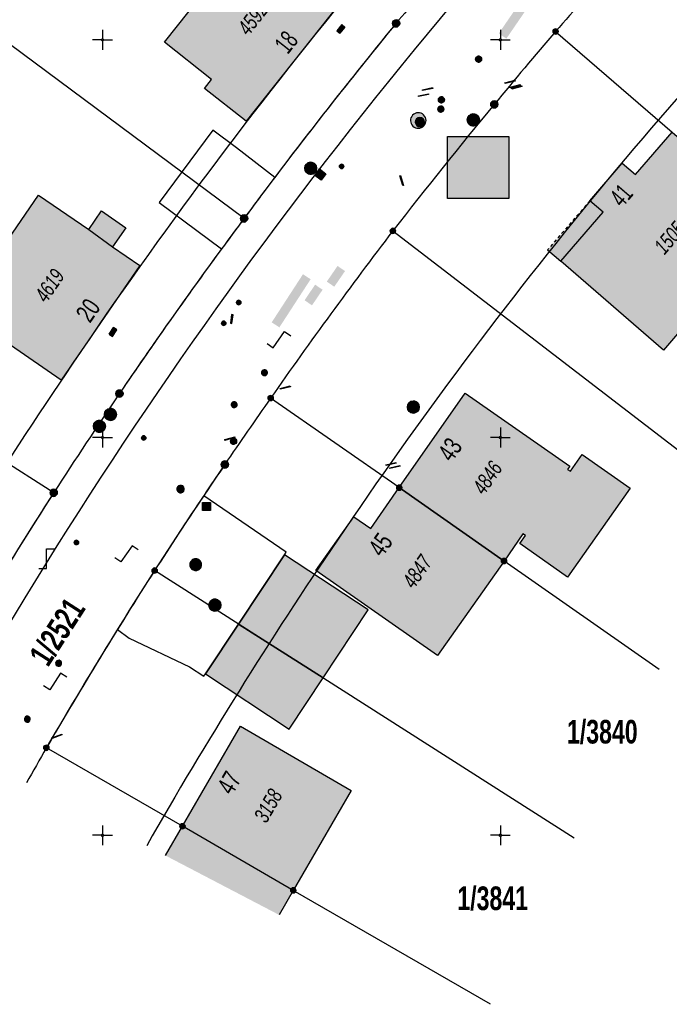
# Model space of a CAD drawing. Header units: metres. Extents: x 2695560 to 2696939, y 1260491 to 1262050.
# Tile 681 of 1005: x 2696346 to 2696387, y 1260539 to 1260601. Entities that reach past the tile are written whole.
import ezdxf

# ---------------------------------------------------------------- set-up
doc = ezdxf.new("R2010")
doc.units = ezdxf.units.M
doc.linetypes.add('AUSGEZOGEN', pattern=[0])
doc.linetypes.add('VERDECKT2_S2', pattern=[0.36, 0.2, -0.16])
for name, color, linetype in [('XR$1$AV_Flächen (EO)', 7, 'AUSGEZOGEN'), ('XR$1$AV_Gebäudeflächen (BB)', 7, 'AUSGEZOGEN'), ('XR$1$AV_Gebäudeflächen (EO)', 7, 'AUSGEZOGEN'), ('XR$1$AV_Gebäudeflächen ut.', 7, 'AUSGEZOGEN'), ('XR$1$AV_Grenzpunkte', 7, 'AUSGEZOGEN'), ('XR$1$AV_Grundstück-Nr.', 7, 'AUSGEZOGEN'), ('XR$1$AV_Haus-Nr.', 7, 'AUSGEZOGEN'), ('XR$1$AV_Koordinatennetzpunkte', 7, 'AUSGEZOGEN'), ('XR$1$AV_Linien (BB)', 7, 'AUSGEZOGEN'), ('XR$1$AV_Linien (EO)', 7, 'AUSGEZOGEN'), ('XR$1$AV_Versicherung-Nr.', 7, 'AUSGEZOGEN'), ('XR$1$AW_LK_Schachtdeckel', 24, 'AUSGEZOGEN'), ('XR$1$AW_LK_Zwischenpunkt', 24, 'AUSGEZOGEN'), ('XR$1$EW_LK_Knoten', 1, 'AUSGEZOGEN'), ('XR$1$GA_LK_Absperrarmatur', 32, 'AUSGEZOGEN'), ('XR$1$GA_LK_Rohrleitungsteil', 32, 'AUSGEZOGEN'), ('XR$1$Liegenschaftsgrenzen', 7, 'AUSGEZOGEN'), ('XR$1$PFAV', 255, 'AUSGEZOGEN'), ('XR$1$PFAW', 255, 'AUSGEZOGEN'), ('XR$1$PFEW', 255, 'AUSGEZOGEN'), ('XR$1$PFGA', 255, 'AUSGEZOGEN'), ('XR$1$PFWA', 255, 'AUSGEZOGEN'), ('XR$1$RAEW', 8, 'AUSGEZOGEN'), ('XR$1$RP_Abstandslinie', 7, 'AUSGEZOGEN'), ('XR$1$WA_LK_Absperrarmatur', 171, 'AUSGEZOGEN'), ('XR$1$WA_LK_Hydrant', 171, 'AUSGEZOGEN'), ('XR$1$WA_LK_Rohrleitungsteil', 171, 'AUSGEZOGEN')]:
    doc.layers.add(name, color=color, linetype=linetype)
doc.styles.add('ARIAL', font='arial.ttf')

# ---------------------------------------------------------------- blocks, each defined once
blk = doc.blocks.new('COMPLEXOBJECT_51')
at = {"layer": 'XR$1$AV_Linien (BB)', "color": 7, "linetype": 'AUSGEZOGEN', "transparency": 33554687}
for centre, radius, start, end in [((6600.262, 10408.236), 293.415, 148.18005, 149.87432), ((6602.559, 10408.922), 295.062, 150.21343, 150.70605)]:
    blk.add_arc(centre, radius, start, end, dxfattribs=at)
blk = doc.blocks.new('COMPLEXOBJECT_58')
at = {"layer": 'XR$1$AV_Linien (BB)', "color": 7, "linetype": 'AUSGEZOGEN', "transparency": 33554687}
for centre, radius, start, end in [((6611.409, 10400.861), 306.779, 146.23947, 147.29006), ((6608.419, 10403.083), 303.062, 147.33808, 148.1654)]:
    blk.add_arc(centre, radius, start, end, dxfattribs=at)
blk = doc.blocks.new('COMPLEXOBJECT_59')
at = {"layer": 'XR$1$AV_Linien (BB)', "color": 7, "linetype": 'AUSGEZOGEN', "transparency": 33554687}
for centre, radius, start, end in [((6603.573, 10406.498), 305.104, 143.76261, 145.85268), ((6601.864, 10407.019), 303.398, 145.75296, 147.16455), ((6603.85, 10406.24), 305.489, 147.24374, 150.0837)]:
    blk.add_arc(centre, radius, start, end, dxfattribs=at)
blk = doc.blocks.new('COMPLEXOBJECT_64')
at = {"layer": 'XR$1$AV_Linien (BB)', "color": 7, "linetype": 'AUSGEZOGEN', "transparency": 33554687}
for centre, radius, start, end in [((6586.026, 10421.097), 282.313, 142.90971, 143.56382), ((6586.24, 10419.188), 283.622, 143.27927, 143.7604)]:
    blk.add_arc(centre, radius, start, end, dxfattribs=at)
blk = doc.blocks.new('COMPLEXOBJECT_65')
at = {"layer": 'XR$1$AV_Linien (BB)', "color": 7, "linetype": 'AUSGEZOGEN', "transparency": 33554687}
for centre, radius, start, end in [((6603.419, 10406.748), 304.858, 136.70873, 139.57337), ((6614.212, 10394.963), 320.722, 139.22099, 140.02068), ((6606.481, 10405.751), 307.884, 140.63484, 142.9274)]:
    blk.add_arc(centre, radius, start, end, dxfattribs=at)
blk = doc.blocks.new('COMPLEXOBJECT_180')
at = {"layer": 'XR$1$AV_Linien (BB)', "color": 7, "linetype": 'AUSGEZOGEN', "transparency": 33554687}
for centre, radius, start, end in [((6602.63, 10407.18), 296.02, 137.15464, 139.22185), ((6595.829, 10413.897), 286.484, 139.35089, 140.54753), ((6604.593, 10405.146), 298.814, 140.31956, 142.27299), ((6603.192, 10408.249), 295.811, 142.58245, 145.10392), ((6603.377, 10406.706), 296.848, 144.88011, 145.85829), ((6636.682, 10383.471), 337.454, 145.76684, 146.16943)]:
    blk.add_arc(centre, radius, start, end, dxfattribs=at)
blk = doc.blocks.new('COMPLEXOBJECT_562')
at = {"layer": 'XR$1$AV_Linien (BB)', "color": 7, "linetype": 'AUSGEZOGEN', "transparency": 33554687}
blk.add_arc((6602.948, 10407.72), 301.969, 135.01129, 150.57708, dxfattribs=at)
blk = doc.blocks.new('COMPLEXOBJECT_1162')
at = {"layer": 'XR$1$Liegenschaftsgrenzen', "color": 7, "linetype": 'AUSGEZOGEN', "transparency": 33554687}
for centre, radius, start, end in [((6595.829, 10413.897), 286.484, 139.35089, 140.54753), ((6604.593, 10405.146), 298.814, 140.31956, 142.27299)]:
    blk.add_arc(centre, radius, start, end, dxfattribs=at)
blk = doc.blocks.new('COMPLEXOBJECT_1163')
at = {"layer": 'XR$1$Liegenschaftsgrenzen', "color": 7, "linetype": 'AUSGEZOGEN', "transparency": 33554687}
for centre, radius, start, end in [((6603.377, 10406.706), 296.848, 144.88011, 145.85829), ((6605.873, 10404.426), 300.194, 145.76545, 147.29164)]:
    blk.add_arc(centre, radius, start, end, dxfattribs=at)
blk = doc.blocks.new('COMPLEXOBJECT_1168')
at = {"layer": 'XR$1$Liegenschaftsgrenzen', "color": 7, "linetype": 'AUSGEZOGEN', "transparency": 33554687}
for centre, radius, start, end in [((6604.092, 10406.107), 305.753, 143.31467, 145.84661), ((6601.864, 10407.019), 303.398, 145.75296, 147.16455)]:
    blk.add_arc(centre, radius, start, end, dxfattribs=at)
blk = doc.blocks.new('COMPLEXOBJECT_1169')
at = {"layer": 'XR$1$Liegenschaftsgrenzen', "color": 7, "linetype": 'AUSGEZOGEN', "transparency": 33554687}
for centre, radius, start, end in [((6614.212, 10394.963), 320.722, 139.22099, 140.02068), ((6604.153, 10407.579), 304.925, 140.62277, 143.54319)]:
    blk.add_arc(centre, radius, start, end, dxfattribs=at)
blk = doc.blocks.new('BAV15')
at = {"layer": 'XR$1$PFAV', "transparency": 33554687}
blk.add_hatch(color=7, dxfattribs=at).paths.add_polyline_path([(0.5, 0), (0.49, 0.1), (0.46, 0.2), (0.41, 0.29), (0.34, 0.36), (0.26, 0.42), (0.17, 0.47), (0.08, 0.49), (-0.03, 0.5), (-0.13, 0.48), (-0.22, 0.45), (-0.31, 0.4), (-0.38, 0.33), (-0.44, 0.24), (-0.48, 0.15), (-0.5, 0.05), (-0.5, -0.05), (-0.48, -0.15), (-0.44, -0.24), (-0.38, -0.33), (-0.31, -0.4), (-0.22, -0.45), (-0.13, -0.48), (-0.03, -0.5), (0.08, -0.49), (0.17, -0.47), (0.26, -0.42), (0.34, -0.36), (0.41, -0.29), (0.46, -0.2), (0.49, -0.1)])
at = {"color": 7, "transparency": 33554687}
for start, end in [(90, 270), (270, 90)]:
    blk.add_arc((0, 0), 0.5, start, end, dxfattribs=at)
at = {"layer": 'XR$1$PFAV', "transparency": 33554687}
blk.add_circle((0, 0), 0.5, dxfattribs=at)
blk = doc.blocks.new('BAV2041')
at = {"color": 7, "transparency": 33554687}
for p, q in [((0, 0.5), (0, 0.05)), ((-0.05, 0), (-0.5, 0)), ((0.05, 0), (0.5, 0)), ((0, -0.05), (0, -0.5))]:
    blk.add_line(p, q, dxfattribs=at)
blk.add_circle((0, 0), 0.05, dxfattribs=at)
for start, end in [(90, 270), (270, 90)]:
    blk.add_arc((0, 0), 0.05, start, end, dxfattribs=at)
blk = doc.blocks.new('COMPLEXOBJECT_1440')
at = {"layer": 'XR$1$RP_Abstandslinie', "color": 7, "linetype": 'AUSGEZOGEN', "transparency": 33554687}
for centre, radius, start, end in [((6603.403, 10406.591), 288.473, 134.92757, 140.38472), ((6604.21, 10406.794), 288.966, 140.51768, 145.95971), ((6603.129, 10406.525), 288.222, 145.79515, 150.29558)]:
    blk.add_arc(centre, radius, start, end, dxfattribs=at)
blk = doc.blocks.new('COMPLEXOBJECT_1444')
at = {"layer": 'XR$1$RP_Abstandslinie', "color": 7, "linetype": 'AUSGEZOGEN', "transparency": 33554687}
for centre, radius, start, end in [((6603.852, 10407.181), 308.447, 140.52824, 145.98932), ((6603.314, 10406.349), 308.468, 145.80538, 150.42142)]:
    blk.add_arc(centre, radius, start, end, dxfattribs=at)
blk = doc.blocks.new('BAW2093')
at = {"transparency": 33554687}
blk.add_lwpolyline([(-0.375, -0.5), (0, -0.5), (0, 0.5), (0.375, 0.5)], dxfattribs=at)
blk = doc.blocks.new('BAW2082')
at = {"layer": 'XR$1$PFAW', "transparency": 33554687}
blk.add_hatch(color=7, dxfattribs=at).paths.add_polyline_path([(0.509, -0.003), (0.499, 0.098), (0.469, 0.194), (0.42, 0.283), (0.354, 0.359), (0.274, 0.421), (0.183, 0.466), (0.085, 0.491), (-0.016, 0.496), (-0.116, 0.481), (-0.211, 0.446), (-0.297, 0.392), (-0.37, 0.323), (-0.428, 0.24), (-0.468, 0.147), (-0.488, 0.047), (-0.488, -0.054), (-0.468, -0.153), (-0.428, -0.246), (-0.37, -0.329), (-0.297, -0.398), (-0.211, -0.452), (-0.116, -0.487), (-0.016, -0.502), (0.085, -0.497), (0.183, -0.472), (0.274, -0.427), (0.354, -0.366), (0.42, -0.289), (0.469, -0.2), (0.499, -0.104)])
at = {"transparency": 33554687}
for start, end in [(91.19481, 268.80519), (268.80519, 91.19481)]:
    blk.add_arc((0.01, 0), 0.5, start, end, dxfattribs=at)
at = {"layer": 'XR$1$PFAW', "transparency": 33554687}
blk.add_circle((0.009, -0.003), 0.5, dxfattribs=at)
blk = doc.blocks.new('BAW2090')
at = {"layer": 'XR$1$PFAW', "lineweight": 25, "transparency": 33554687}
blk.add_hatch(color=7, dxfattribs=at).paths.add_polyline_path([(0.5, 0), (0.49, 0.101), (0.459, 0.197), (0.41, 0.286), (0.344, 0.362), (0.264, 0.424), (0.174, 0.469), (0.076, 0.494), (-0.025, 0.499), (-0.125, 0.484), (-0.22, 0.449), (-0.306, 0.395), (-0.379, 0.326), (-0.437, 0.243), (-0.477, 0.15), (-0.497, 0.051), (-0.497, -0.051), (-0.477, -0.15), (-0.437, -0.243), (-0.379, -0.326), (-0.306, -0.395), (-0.22, -0.449), (-0.125, -0.484), (-0.025, -0.499), (0.076, -0.494), (0.174, -0.469), (0.264, -0.424), (0.344, -0.362), (0.41, -0.286), (0.459, -0.197), (0.49, -0.101)])
at = {"lineweight": 25, "transparency": 33554687}
for p, q in [((-0.177, 0.468), (-0.177, -0.468)), ((0.179, 0.467), (0.177, -0.468))]:
    blk.add_line(p, q, dxfattribs=at)
for start, end in [(90, 180), (180, 270), (0, 90), (270, 0)]:
    blk.add_arc((0, 0), 0.5, start, end, dxfattribs=at)
blk = doc.blocks.new('BAW2089')
at = {"layer": 'XR$1$PFAW', "transparency": 33554687}
blk.add_hatch(color=7, dxfattribs=at).paths.add_polyline_path([(-0.5, 0.5), (-0.5, -0.5), (0.5, -0.5), (0.5, 0.5)])
at = {"transparency": 33554687}
blk.add_lwpolyline([(-0.5, 0.5), (0.5, 0.5), (0.5, -0.5), (-0.5, -0.5), (-0.5, 0.5)], close=True, dxfattribs=at)
at = {"layer": 'XR$1$PFAW', "transparency": 33554687}
blk.add_lwpolyline([(-0.5, 0.5), (0.5, 0.5), (0.5, -0.5), (-0.5, -0.5), (-0.5, 0.5)], close=True, dxfattribs=at)
blk = doc.blocks.new('BAW2088')
at = {"layer": 'XR$1$PFAW', "transparency": 33554687}
blk.add_hatch(color=253, dxfattribs=at).paths.add_polyline_path([(0.51, 0), (0.5, 0.101), (0.47, 0.197), (0.421, 0.286), (0.355, 0.362), (0.275, 0.424), (0.184, 0.469), (0.086, 0.494), (-0.015, 0.499), (-0.115, 0.484), (-0.21, 0.449), (-0.296, 0.395), (-0.369, 0.326), (-0.427, 0.243), (-0.467, 0.15), (-0.487, 0.051), (-0.487, -0.051), (-0.467, -0.15), (-0.427, -0.243), (-0.369, -0.326), (-0.296, -0.395), (-0.21, -0.449), (-0.115, -0.484), (-0.015, -0.499), (0.086, -0.494), (0.184, -0.469), (0.275, -0.424), (0.355, -0.362), (0.421, -0.286), (0.47, -0.197), (0.5, -0.101)])
at = {"transparency": 33554687}
for start, end in [(91.19481, 268.80519), (268.80519, 91.19481)]:
    blk.add_arc((0.01, 0), 0.5, start, end, dxfattribs=at)
at = {"layer": 'XR$1$PFAW', "transparency": 33554687}
blk.add_circle((0.01, 0), 0.5, dxfattribs=at)
blk = doc.blocks.new('BAW2085')
at = {"layer": 'XR$1$PFAW', "transparency": 33554687}
h = blk.add_hatch(color=7, dxfattribs=at)
h.paths.add_polyline_path([(0.15, 0.501), (0.099, 0.498), (0.049, 0.491), (0, 0.478), (-0.047, 0.46), (-0.093, 0.438), (-0.136, 0.411), (-0.176, 0.38), (-0.212, 0.345), (-0.245, 0.307), (-0.274, 0.265), (-0.299, 0.221), (-0.319, 0.174), (-0.334, 0.126), (-0.344, 0.076), (-0.349, 0.026), (-0.349, -0.025), (-0.344, -0.075), (-0.334, -0.125), (-0.319, -0.173), (-0.299, -0.219), (-0.274, -0.264), (-0.245, -0.305), (-0.212, -0.344), (-0.176, -0.379), (-0.136, -0.41), (-0.093, -0.436), (-0.047, -0.459), (0, -0.476), (0.049, -0.489), (0.099, -0.497), (0.15, -0.499), (0.201, -0.497), (0.251, -0.489), (0.3, -0.476), (0.347, -0.459), (0.393, -0.436), (0.436, -0.41), (0.476, -0.379), (0.512, -0.344), (0.545, -0.305), (0.574, -0.264), (0.599, -0.219), (0.619, -0.173), (0.634, -0.125), (0.644, -0.075), (0.649, -0.025), (0.649, 0.026), (0.644, 0.076), (0.634, 0.126), (0.619, 0.174), (0.599, 0.221), (0.574, 0.265), (0.545, 0.307), (0.512, 0.345), (0.476, 0.38), (0.436, 0.411), (0.393, 0.438), (0.347, 0.46), (0.3, 0.478), (0.251, 0.491), (0.201, 0.498)])
h.paths.add_polyline_path([(0.03, -0.298), (0, -0.3), (-0.03, -0.298), (-0.06, -0.294), (-0.09, -0.286), (-0.118, -0.276), (-0.146, -0.262), (-0.171, -0.246), (-0.195, -0.228), (-0.217, -0.207), (-0.237, -0.184), (-0.255, -0.159), (-0.269, -0.132), (-0.281, -0.104), (-0.29, -0.075), (-0.297, -0.045), (-0.3, -0.015), (-0.3, 0.015), (-0.297, 0.045), (-0.29, 0.075), (-0.281, 0.104), (-0.269, 0.132), (-0.255, 0.159), (-0.237, 0.184), (-0.217, 0.207), (-0.195, 0.228), (-0.171, 0.246), (-0.146, 0.262), (-0.118, 0.276), (-0.09, 0.286), (-0.06, 0.294), (-0.03, 0.298), (0, 0.3), (0.03, 0.298), (0.06, 0.294), (0.09, 0.286), (0.118, 0.276), (0.146, 0.262), (0.171, 0.246), (0.195, 0.228), (0.217, 0.207), (0.237, 0.184), (0.255, 0.159), (0.269, 0.132), (0.281, 0.104), (0.29, 0.075), (0.297, 0.045), (0.3, 0.015), (0.3, -0.015), (0.297, -0.045), (0.29, -0.075), (0.281, -0.104), (0.269, -0.132), (0.255, -0.159), (0.237, -0.184), (0.217, -0.207), (0.195, -0.228), (0.171, -0.246), (0.146, -0.262), (0.118, -0.276), (0.09, -0.286), (0.06, -0.294)], flags=16)
blk.add_hatch(color=7, dxfattribs=at).paths.add_polyline_path([(0, 0.3), (-0.03, 0.298), (-0.06, 0.294), (-0.09, 0.286), (-0.118, 0.276), (-0.146, 0.262), (-0.171, 0.246), (-0.195, 0.228), (-0.217, 0.207), (-0.237, 0.184), (-0.255, 0.159), (-0.269, 0.132), (-0.281, 0.104), (-0.29, 0.075), (-0.297, 0.045), (-0.3, 0.015), (-0.3, -0.015), (-0.297, -0.045), (-0.29, -0.075), (-0.281, -0.104), (-0.269, -0.132), (-0.255, -0.159), (-0.237, -0.184), (-0.217, -0.207), (-0.195, -0.228), (-0.171, -0.246), (-0.146, -0.262), (-0.118, -0.276), (-0.09, -0.286), (-0.06, -0.294), (-0.03, -0.298), (0, -0.3), (0.03, -0.298), (0.06, -0.294), (0.09, -0.286), (0.118, -0.276), (0.146, -0.262), (0.171, -0.246), (0.195, -0.228), (0.217, -0.207), (0.237, -0.184), (0.255, -0.159), (0.269, -0.132), (0.281, -0.104), (0.29, -0.075), (0.297, -0.045), (0.3, -0.015), (0.3, 0.015), (0.297, 0.045), (0.29, 0.075), (0.281, 0.104), (0.269, 0.132), (0.255, 0.159), (0.237, 0.184), (0.217, 0.207), (0.195, 0.228), (0.171, 0.246), (0.146, 0.262), (0.118, 0.276), (0.09, 0.286), (0.06, 0.294), (0.03, 0.298)])
at = {"transparency": 33554687}
for centre, radius, start, end in [((0.15, 0.001), 0.5, 90, 270), ((0, 0), 0.3, 90, 270), ((0, 0), 0.3, 270, 90), ((0.15, 0.001), 0.5, 270, 90)]:
    blk.add_arc(centre, radius, start, end, dxfattribs=at)
blk = doc.blocks.new('BWA2013')
at = {"true_color": 0x000000, "transparency": 33554687}
blk.add_hatch(color=18, dxfattribs=at).paths.add_polyline_path([(-0.291, -0.409), (0.352, 0.357), (0.291, 0.409), (-0.352, -0.357)])
at = {"transparency": 33554687}
blk.add_lwpolyline([(-0.291, -0.409), (-0.352, -0.357), (0.291, 0.409), (0.352, 0.357), (-0.291, -0.409)], close=True, dxfattribs=at)
blk = doc.blocks.new('BWA2009')
at = {"true_color": 0x000000, "transparency": 33554687}
blk.add_hatch(color=18, dxfattribs=at).paths.add_polyline_path([(0.333, 0), (0.327, 0.067), (0.306, 0.131), (0.274, 0.19), (0.23, 0.242), (0.176, 0.283), (0.116, 0.313), (0.05, 0.329), (-0.017, 0.333), (-0.084, 0.323), (-0.147, 0.299), (-0.204, 0.264), (-0.253, 0.217), (-0.291, 0.162), (-0.318, 0.1), (-0.332, 0.034), (-0.332, -0.034), (-0.318, -0.1), (-0.291, -0.162), (-0.253, -0.217), (-0.204, -0.264), (-0.147, -0.299), (-0.084, -0.323), (-0.017, -0.333), (0.05, -0.329), (0.116, -0.313), (0.176, -0.283), (0.23, -0.242), (0.274, -0.19), (0.306, -0.131), (0.327, -0.067)])
at = {"layer": 'XR$1$PFWA', "transparency": 33554687}
blk.add_hatch(color=7, dxfattribs=at).paths.add_polyline_path([(0.5, 0), (0.49, 0.101), (0.459, 0.197), (0.41, 0.286), (0.344, 0.362), (0.264, 0.424), (0.174, 0.469), (0.076, 0.494), (-0.025, 0.499), (-0.125, 0.484), (-0.22, 0.449), (-0.306, 0.395), (-0.379, 0.326), (-0.437, 0.243), (-0.477, 0.15), (-0.497, 0.051), (-0.497, -0.051), (-0.477, -0.15), (-0.437, -0.243), (-0.379, -0.326), (-0.306, -0.395), (-0.22, -0.449), (-0.125, -0.484), (-0.025, -0.499), (0.076, -0.494), (0.174, -0.469), (0.264, -0.424), (0.344, -0.362), (0.41, -0.286), (0.459, -0.197), (0.49, -0.101)])
at = {"transparency": 33554687}
blk.add_circle((0, 0), 0.333, dxfattribs=at)
for start, end in [(90, 180), (180, 270), (0, 90), (270, 0)]:
    blk.add_arc((0, 0), 0.5, start, end, dxfattribs=at)
at = {"layer": 'XR$1$PFWA', "transparency": 33554687}
blk.add_circle((0, 0), 0.5, dxfattribs=at)
blk = doc.blocks.new('BWA965')
at = {"layer": 'XR$1$PFWA', "transparency": 33554687}
blk.add_hatch(color=7, dxfattribs=at).paths.add_polyline_path([(0, 0.5), (-0.05, 0.5), (-0.1, 0.49), (-0.15, 0.48), (-0.2, 0.46), (-0.24, 0.44), (-0.29, 0.41), (-0.33, 0.38), (-0.36, 0.34), (-0.4, 0.31), (-0.42, 0.26), (-0.45, 0.22), (-0.47, 0.17), (-0.48, 0.13), (-0.49, 0.08), (-0.5, 0.03), (-0.5, -0.03), (-0.49, -0.08), (-0.48, -0.13), (-0.47, -0.17), (-0.45, -0.22), (-0.42, -0.26), (-0.4, -0.31), (-0.36, -0.34), (-0.33, -0.38), (-0.29, -0.41), (-0.24, -0.44), (-0.2, -0.46), (-0.15, -0.48), (-0.1, -0.49), (-0.05, -0.5), (0, -0.5), (0.05, -0.5), (0.1, -0.49), (0.15, -0.48), (0.2, -0.46), (0.24, -0.44), (0.29, -0.41), (0.33, -0.38), (0.36, -0.34), (0.4, -0.31), (0.42, -0.26), (0.45, -0.22), (0.47, -0.17), (0.48, -0.13), (0.49, -0.08), (0.5, -0.03), (0.5, 0.03), (0.49, 0.08), (0.48, 0.13), (0.47, 0.17), (0.45, 0.22), (0.42, 0.26), (0.4, 0.31), (0.36, 0.34), (0.33, 0.38), (0.29, 0.41), (0.24, 0.44), (0.2, 0.46), (0.15, 0.48), (0.1, 0.49), (0.05, 0.5)])
at = {"transparency": 33554687}
blk.add_line((0, 0.5), (0, -0.5), dxfattribs=at)
for start, end in [(90, 270), (270, 90)]:
    blk.add_arc((0, 0), 0.5, start, end, dxfattribs=at)
blk = doc.blocks.new('BWA2012')
at = {"layer": 'XR$1$PFWA', "transparency": 33554687}
blk.add_hatch(color=7, dxfattribs=at).paths.add_polyline_path([(0.5, 0), (0.49, 0.1), (0.46, 0.2), (0.41, 0.29), (0.34, 0.36), (0.26, 0.42), (0.17, 0.47), (0.08, 0.49), (-0.03, 0.5), (-0.13, 0.48), (-0.22, 0.45), (-0.31, 0.4), (-0.38, 0.33), (-0.44, 0.24), (-0.48, 0.15), (-0.5, 0.05), (-0.5, -0.05), (-0.48, -0.15), (-0.44, -0.24), (-0.38, -0.33), (-0.31, -0.4), (-0.22, -0.45), (-0.13, -0.48), (-0.03, -0.5), (0.08, -0.49), (0.17, -0.47), (0.26, -0.42), (0.34, -0.36), (0.41, -0.29), (0.46, -0.2), (0.49, -0.1)])
at = {"transparency": 33554687}
blk.add_line((0.35, 0.35), (-0.35, -0.35), dxfattribs=at)
for start, end in [(45, 225), (225, 45)]:
    blk.add_arc((0, 0), 0.5, start, end, dxfattribs=at)
at = {"layer": 'XR$1$PFWA', "transparency": 33554687}
blk.add_circle((0, 0), 0.5, dxfattribs=at)
blk = doc.blocks.new('BGA996')
at = {"layer": 'XR$1$PFGA', "transparency": 33554687}
blk.add_hatch(color=7, dxfattribs=at).paths.add_polyline_path([(-0.25, -0.5), (0.25, -0.5), (0.25, 0.5), (-0.25, 0.5)])
at = {"color": 32, "transparency": 33554687}
for p, q in [((-0.25, 0.5), (-0.25, -0.5)), ((0.25, 0.5), (0.25, -0.5))]:
    blk.add_line(p, q, dxfattribs=at)
at = {"layer": 'XR$1$PFGA', "transparency": 33554687}
blk.add_lwpolyline([(-0.25, -0.5), (0.25, -0.5), (0.25, 0.5), (-0.25, 0.5), (-0.25, -0.5)], close=True, dxfattribs=at)
blk = doc.blocks.new('BGA2013')
at = {"transparency": 33554687}
blk.add_hatch(color=36, dxfattribs=at).paths.add_polyline_path([(-0.291, -0.409), (0.352, 0.357), (0.291, 0.409), (-0.352, -0.357)])
at = {"color": 32, "transparency": 33554687}
blk.add_lwpolyline([(-0.291, -0.409), (-0.352, -0.357), (0.291, 0.409), (0.352, 0.357), (-0.291, -0.409)], close=True, dxfattribs=at)
blk = doc.blocks.new('BGA965')
at = {"layer": 'XR$1$PFGA', "transparency": 33554687}
blk.add_hatch(color=7, dxfattribs=at).paths.add_polyline_path([(0.5, 0), (0.49, 0.1), (0.46, 0.2), (0.41, 0.29), (0.34, 0.36), (0.26, 0.42), (0.17, 0.47), (0.08, 0.49), (-0.03, 0.5), (-0.13, 0.48), (-0.22, 0.45), (-0.31, 0.4), (-0.38, 0.33), (-0.44, 0.24), (-0.48, 0.15), (-0.5, 0.05), (-0.5, -0.05), (-0.48, -0.15), (-0.44, -0.24), (-0.38, -0.33), (-0.31, -0.4), (-0.22, -0.45), (-0.13, -0.48), (-0.03, -0.5), (0.08, -0.49), (0.17, -0.47), (0.26, -0.42), (0.34, -0.36), (0.41, -0.29), (0.46, -0.2), (0.49, -0.1)])
at = {"color": 32, "transparency": 33554687}
blk.add_line((0, 0.5), (0, -0.5), dxfattribs=at)
for start, end in [(90, 270), (270, 90)]:
    blk.add_arc((0, 0), 0.5, start, end, dxfattribs=at)
at = {"layer": 'XR$1$PFGA', "transparency": 33554687}
blk.add_circle((0, 0), 0.5, dxfattribs=at)
blk = doc.blocks.new('BEWLP2549_S')
at = {"layer": 'XR$1$PFEW', "transparency": 33554687}
blk.add_hatch(color=7, dxfattribs=at).paths.add_polyline_path([(0.5, 0), (0.49, 0.101), (0.459, 0.197), (0.41, 0.286), (0.344, 0.362), (0.264, 0.424), (0.174, 0.469), (0.076, 0.494), (-0.025, 0.499), (-0.125, 0.484), (-0.22, 0.449), (-0.306, 0.395), (-0.379, 0.326), (-0.437, 0.243), (-0.477, 0.15), (-0.497, 0.051), (-0.497, -0.051), (-0.477, -0.15), (-0.437, -0.243), (-0.379, -0.326), (-0.306, -0.395), (-0.22, -0.449), (-0.125, -0.484), (-0.025, -0.499), (0.076, -0.494), (0.174, -0.469), (0.264, -0.424), (0.344, -0.362), (0.41, -0.286), (0.459, -0.197), (0.49, -0.101)])
at = {"color": 1, "transparency": 33554687}
for p, q in [((0.354, -0.354), (-0.354, 0.354)), ((-0.354, -0.354), (0.354, 0.354))]:
    blk.add_line(p, q, dxfattribs=at)
for start, end in [(91.38095, 268.61905), (268.61905, 91.38095)]:
    blk.add_arc((0, 0), 0.5, start, end, dxfattribs=at)
at = {"layer": 'XR$1$PFEW', "transparency": 33554687}
blk.add_circle((0, 0), 0.5, dxfattribs=at)
blk = doc.blocks.new('BEWG5')
at = {"transparency": 33554687}
blk.add_hatch(color=1, dxfattribs=at).paths.add_polyline_path([(-0.083375, -0.5), (0.083375, -0.5), (0.083375, 0.5), (-0.083375, 0.5)])
at = {"color": 1, "transparency": 33554687}
blk.add_lwpolyline([(-0.083375, -0.5), (0.083375, -0.5), (0.083375, 0.5), (-0.083375, 0.5), (-0.083375, -0.5)], close=True, dxfattribs=at)
blk = doc.blocks.new('BEW957')
at = {"layer": 'XR$1$RAEW', "transparency": 33554687}
blk.add_hatch(color=1, dxfattribs=at).paths.add_polyline_path([(-0.5, 0), (-0.5, -0.05), (-0.49, -0.1), (-0.48, -0.15), (-0.46, -0.2), (-0.44, -0.24), (-0.41, -0.29), (-0.38, -0.33), (-0.34, -0.36), (-0.31, -0.4), (-0.26, -0.42), (-0.22, -0.45), (-0.17, -0.47), (-0.13, -0.48), (-0.08, -0.49), (-0.03, -0.5), (0.03, -0.5), (0.08, -0.49), (0.13, -0.48), (0.17, -0.47), (0.22, -0.45), (0.26, -0.42), (0.31, -0.4), (0.34, -0.36), (0.38, -0.33), (0.41, -0.29), (0.44, -0.24), (0.46, -0.2), (0.48, -0.15), (0.49, -0.1), (0.5, -0.05), (0.5, 0), (0.5, 0.05), (0.49, 0.1), (0.48, 0.15), (0.46, 0.2), (0.44, 0.24), (0.41, 0.29), (0.38, 0.33), (0.34, 0.36), (0.31, 0.4), (0.26, 0.42), (0.22, 0.45), (0.17, 0.47), (0.13, 0.48), (0.08, 0.49), (0.03, 0.5), (-0.03, 0.5), (-0.08, 0.49), (-0.13, 0.48), (-0.17, 0.47), (-0.22, 0.45), (-0.26, 0.42), (-0.31, 0.4), (-0.34, 0.36), (-0.38, 0.33), (-0.41, 0.29), (-0.44, 0.24), (-0.46, 0.2), (-0.48, 0.15), (-0.49, 0.1), (-0.5, 0.05)])
at = {"color": 1, "transparency": 33554687}
for start, end in [(90, 180), (180, 270), (0, 90), (270, 0)]:
    blk.add_arc((0, 0), 0.5, start, end, dxfattribs=at)
at = {"layer": 'XR$1$RAEW', "color": 1, "transparency": 33554687}
blk.add_circle((0, 0), 0.5, dxfattribs=at)

msp = doc.modelspace()

# ---------------------------------------------------------------- hatches: boundary and pattern name
at = {"transparency": 33554687}
for points in [[(2696375.87, 1260600.206), (2696376.347, 1260599.88), (2696378.626, 1260603.206), (2696378.149, 1260603.532)], [(2696372.64, 1260593.734), (2696372.64, 1260589.833), (2696376.511, 1260589.833), (2696376.511, 1260593.734)], [(2696365.067, 1260584.61), (2696365.537, 1260584.288), (2696366.213, 1260585.272), (2696365.743, 1260585.594)], [(2696361.606, 1260582.049), (2696362.089, 1260581.735), (2696364.052, 1260584.759), (2696363.569, 1260585.073)], [(2696363.669, 1260583.437), (2696364.138, 1260583.119), (2696364.803, 1260584.099), (2696364.334, 1260584.417)]]:
    msp.add_hatch(color=7, dxfattribs=at).paths.add_polyline_path(points)
at = {"layer": 'XR$1$AV_Gebäudeflächen (BB)', "true_color": 0xd2d2d2, "transparency": 33554687}
for points in [[(2696354.861, 1260599.65), (2696357.824, 1260597.303), (2696357.39, 1260596.755), (2696359.993, 1260594.694), (2696366.381, 1260602.76), (2696360.815, 1260607.168)], [(2696393.22, 1260588.45), (2696386.77, 1260594.01), (2696384.459, 1260591.331), (2696383.633, 1260592.043), (2696381.598, 1260589.683), (2696382.423, 1260588.972), (2696379.764, 1260585.889), (2696386.22, 1260580.304)], [(2696342, 1260582.806), (2696348.385, 1260578.426), (2696353.319, 1260585.619), (2696351.607, 1260586.793), (2696352.435, 1260587.999), (2696350.904, 1260589.049), (2696350.108, 1260587.889), (2696346.965, 1260590.045)], [(2696369.62, 1260571.66), (2696376.2, 1260567.05), (2696377.386, 1260568.758), (2696377.543, 1260568.649), (2696377.187, 1260568.143), (2696380.183, 1260566.036), (2696384.126, 1260571.638), (2696381.105, 1260573.743), (2696380.371, 1260572.69), (2696380.198, 1260572.81), (2696380.336, 1260573.008), (2696373.754, 1260577.593)], [(2696376.2, 1260567.05), (2696369.62, 1260571.66), (2696367.824, 1260569.083), (2696366.756, 1260569.827), (2696364.388, 1260566.449), (2696372.031, 1260561.106)], [(2696356, 1260550.38), (2696362.96, 1260546.35), (2696366.588, 1260552.631), (2696359.647, 1260556.67)], [(2696354.927, 1260548.542), (2696362.066, 1260544.812), (2696362.96, 1260546.35), (2696356, 1260550.38)]]:
    msp.add_hatch(color=254, dxfattribs=at).paths.add_polyline_path(points)
at = {"layer": 'XR$1$AV_Gebäudeflächen (EO)', "true_color": 0xebebeb, "transparency": 33554687}
msp.add_hatch(color=7, dxfattribs=at).paths.add_polyline_path([(2696379.764, 1260585.889), (2696382.423, 1260588.972), (2696381.598, 1260589.683), (2696378.939, 1260586.601)])
at = {"layer": 'XR$1$AV_Gebäudeflächen ut.', "true_color": 0xf5f5f5, "transparency": 33554687}
for points in [[(2696364.83, 1260559.703), (2696367.657, 1260563.973), (2696362.41, 1260567.448), (2696359.522, 1260563.087)], [(2696362.701, 1260556.489), (2696364.83, 1260559.703), (2696359.522, 1260563.087), (2696357.454, 1260559.964)]]:
    msp.add_hatch(color=7, dxfattribs=at).paths.add_polyline_path(points)

# ---------------------------------------------------------------- linework, layer by layer
at = {"color": 24, "lineweight": -3, "transparency": 33554687}
msp.add_lwpolyline([(2696372.64, 1260593.734), (2696376.511, 1260593.734), (2696376.511, 1260589.833), (2696372.64, 1260589.833), (2696372.64, 1260593.734)], close=True, dxfattribs=at)
at = {"layer": 'XR$1$AV_Flächen (EO)', "color": 7, "linetype": 'VERDECKT2_S2', "transparency": 33554687}
msp.add_line((2696381.598, 1260589.683), (2696378.939, 1260586.601), dxfattribs=at)
at = {"layer": 'XR$1$AV_Flächen (EO)', "color": 7, "linetype": 'AUSGEZOGEN', "transparency": 33554687}
for p, q in [((2696378.939, 1260586.601), (2696379.764, 1260585.889)), ((2696362.41, 1260567.448), (2696359.522, 1260563.087)), ((2696359.522, 1260563.087), (2696357.454, 1260559.964)), ((2696359.522, 1260563.087), (2696364.83, 1260559.703)), ((2696357.454, 1260559.964), (2696362.701, 1260556.489))]:
    msp.add_line(p, q, dxfattribs=at)
for points in [[(2696379.764, 1260585.889), (2696382.423, 1260588.972), (2696381.598, 1260589.683)], [(2696364.83, 1260559.703), (2696367.657, 1260563.973), (2696362.41, 1260567.448)], [(2696362.701, 1260556.489), (2696364.83, 1260559.703), (2696359.522, 1260563.087)]]:
    msp.add_lwpolyline(points, dxfattribs=at)
at = {"layer": 'XR$1$AV_Linien (BB)', "color": 7, "linetype": 'AUSGEZOGEN', "transparency": 33554687}
for p, q in [((2696369.62, 1260571.66), (2696376.2, 1260567.05)), ((2696354.927, 1260548.542), (2696356, 1260550.38)), ((2696362.96, 1260546.35), (2696356, 1260550.38)), ((2696362.96, 1260546.35), (2696362.066, 1260544.812))]:
    msp.add_line(p, q, dxfattribs=at)
for points in [[(2696354.861, 1260599.65), (2696360.815, 1260607.168), (2696366.381, 1260602.76), (2696359.993, 1260594.694), (2696357.39, 1260596.755), (2696357.824, 1260597.303), (2696354.861, 1260599.65)], [(2696342, 1260582.806), (2696346.965, 1260590.045), (2696350.108, 1260587.889), (2696350.904, 1260589.049), (2696352.435, 1260587.999), (2696351.607, 1260586.793), (2696353.319, 1260585.619), (2696348.385, 1260578.426), (2696342, 1260582.806)]]:
    msp.add_lwpolyline(points, close=True, dxfattribs=at)
for points in [[(2696361.799, 1260591.162), (2696359.395, 1260593.019), (2696357.917, 1260594.117), (2696354.546, 1260589.577), (2696356.899, 1260587.829), (2696358.454, 1260586.665)], [(2696393.22, 1260588.45), (2696386.22, 1260580.304), (2696379.764, 1260585.889), (2696382.423, 1260588.972), (2696381.598, 1260589.683), (2696383.633, 1260592.043), (2696384.459, 1260591.331), (2696386.77, 1260594.01)], [(2696369.62, 1260571.66), (2696373.754, 1260577.593), (2696380.336, 1260573.008), (2696380.198, 1260572.81), (2696380.371, 1260572.69), (2696381.105, 1260573.743), (2696384.126, 1260571.638)], [(2696376.2, 1260567.05), (2696372.031, 1260561.106), (2696364.388, 1260566.449), (2696366.756, 1260569.827), (2696367.824, 1260569.083), (2696369.62, 1260571.66)], [(2696384.126, 1260571.638), (2696380.183, 1260566.036), (2696377.187, 1260568.143), (2696377.543, 1260568.649), (2696377.386, 1260568.758), (2696376.2, 1260567.05)], [(2696351.915, 1260562.749), (2696352.655, 1260562.21), (2696356.446, 1260560.404), (2696357.35, 1260559.806), (2696357.454, 1260559.964), (2696359.522, 1260563.087), (2696362.41, 1260567.448), (2696362.515, 1260567.606), (2696357.333, 1260571.155)], [(2696356, 1260550.38), (2696359.647, 1260556.67), (2696366.588, 1260552.631), (2696362.96, 1260546.35)]]:
    msp.add_lwpolyline(points, dxfattribs=at)
at = {"layer": 'XR$1$AV_Linien (EO)', "color": 7, "linetype": 'AUSGEZOGEN', "transparency": 33554687}
msp.add_line((2696350.108, 1260587.889), (2696351.607, 1260586.793), dxfattribs=at)
at = {"layer": 'XR$1$Liegenschaftsgrenzen', "color": 7, "linetype": 'AUSGEZOGEN', "transparency": 33554687}
for p, q in [((2696359.87, 1260588.58), (2696341.03, 1260602.57)), ((2696369.22, 1260587.8), (2696391.295, 1260570.836)), ((2696347.91, 1260571.34), (2696326.81, 1260584.73)), ((2696380.611, 1260549.64), (2696354.25, 1260566.45))]:
    msp.add_line(p, q, dxfattribs=at)
for points in [[(2696379.44, 1260600.33), (2696386.77, 1260594.01), (2696393.22, 1260588.45), (2696398.058, 1260584.252)], [(2696385.954, 1260560.239), (2696376.2, 1260567.05), (2696369.62, 1260571.66), (2696361.54, 1260577.29)], [(2696375.344, 1260539.19), (2696362.96, 1260546.35), (2696356, 1260550.38), (2696347.45, 1260555.31)]]:
    msp.add_lwpolyline(points, dxfattribs=at)
for centre, radius, start, end in [((2696603.6, 1260406.99), 296.02, 137.15464, 139.22185), ((2696604.162, 1260408.059), 295.811, 142.58245, 145.10392), ((2696604.621, 1260406.179), 305.252, 147.24383, 150.43301), ((2696605.559, 1260405.402), 298.484, 147.34682, 149.85232), ((2696603.529, 1260408.732), 295.062, 150.21343, 150.70605)]:
    msp.add_arc(centre, radius, start, end, dxfattribs=at)

# ---------------------------------------------------------------- block references
at = {"layer": 'XR$1$AV_Grenzpunkte', "color": 7, "linetype": 'AUSGEZOGEN', "lineweight": -3, "transparency": 33554687}
for p, xscale, yscale in [((2696369.42, 1260600.84), 0.4549999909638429, 0.4549999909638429), ((2696379.44, 1260600.33), 0.3249999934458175, 0.3249999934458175), ((2696375.59, 1260595.75), 0.4549999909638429, 0.4549999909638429), ((2696359.87, 1260588.58), 0.4549999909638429, 0.4549999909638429), ((2696369.22, 1260587.8), 0.3249999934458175, 0.3249999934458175), ((2696352.04, 1260577.57), 0.4549999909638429, 0.4549999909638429), ((2696361.54, 1260577.29), 0.3249999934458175, 0.3249999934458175), ((2696358.66, 1260573.12), 0.4549999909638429, 0.4549999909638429), ((2696347.91, 1260571.34), 0.4549999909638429, 0.4549999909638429), ((2696369.62, 1260571.66), 0.3249999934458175, 0.3249999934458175), ((2696354.25, 1260566.45), 0.3249999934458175, 0.3249999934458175), ((2696376.2, 1260567.05), 0.3249999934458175, 0.3249999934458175), ((2696347.45, 1260555.31), 0.3249999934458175, 0.3249999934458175), ((2696356, 1260550.38), 0.3249999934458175, 0.3249999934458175), ((2696362.96, 1260546.35), 0.3249999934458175, 0.3249999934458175)]:
    msp.add_blockref('BAV15', p, dxfattribs=dict(at, xscale=xscale, yscale=yscale))
at = {"layer": 'XR$1$AV_Koordinatennetzpunkte', "color": 7, "linetype": 'AUSGEZOGEN', "lineweight": -3, "transparency": 33554687, "xscale": 1.25, "yscale": 1.25}
for p in [(2696350.97, 1260599.81), (2696375.97, 1260599.81), (2696350.97, 1260574.81), (2696375.97, 1260574.81), (2696350.97, 1260549.81), (2696375.97, 1260549.81)]:
    msp.add_blockref('BAV2041', p, dxfattribs=at)
at = {"layer": 'XR$1$AV_Linien (BB)', "color": 7, "linetype": 'AUSGEZOGEN', "lineweight": -3, "transparency": 33554687}
for name in ['COMPLEXOBJECT_562', 'COMPLEXOBJECT_180', 'COMPLEXOBJECT_65', 'COMPLEXOBJECT_64', 'COMPLEXOBJECT_59', 'COMPLEXOBJECT_58', 'COMPLEXOBJECT_51']:
    msp.add_blockref(name, (2690000.97, 1249999.81), dxfattribs=at)
at = {"layer": 'XR$1$AW_LK_Schachtdeckel', "color": 24, "linetype": 'AUSGEZOGEN', "lineweight": -3, "transparency": 33554687}
for name, p, xscale, yscale, rotation in [('BAW2085', (2696370.919, 1260594.633), 0.9749278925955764, 0.9749278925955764, 136.386674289), ('BAW2088', (2696374.279, 1260594.78), 0.7578193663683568, 0.7578193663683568, 232.092133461), ('BAW2082', (2696364.061, 1260591.739), 0.7499999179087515, 0.7499999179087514, 231.7477423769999), ('BAW2089', (2696364.659, 1260591.337), 0.5000000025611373, 0.5000000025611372, 233.256899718), ('BAW2090', (2696356.832, 1260566.826), 0.7499999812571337, 0.7499999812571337, 237.295268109), ('BAW2082', (2696358.04, 1260564.286), 0.7499999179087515, 0.7499999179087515, 239.8170492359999)]:
    msp.add_blockref(name, p, dxfattribs=dict(at, xscale=xscale, yscale=yscale, rotation=rotation))
for name, p, xscale, yscale in [('BAW2082', (2696370.495, 1260576.724), 0.7499999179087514, 0.7499999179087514), ('BAW2089', (2696357.514, 1260570.476), 0.5000000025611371, 0.5000000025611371)]:
    msp.add_blockref(name, p, dxfattribs=dict(at, xscale=xscale, yscale=yscale))
at = {"layer": 'XR$1$AW_LK_Zwischenpunkt', "color": 24, "linetype": 'AUSGEZOGEN', "lineweight": -3, "transparency": 33554687}
for p, xscale, yscale, rotation in [((2696362.059, 1260580.962), 1.250000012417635, 1.250000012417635, 325.245510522), ((2696352.483, 1260567.501), 1.250000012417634, 1.250000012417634, 144.981067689), ((2696347.458, 1260567.197), 1.250000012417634, 1.250000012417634, 359.350335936), ((2696348.008, 1260559.472), 1.250000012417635, 1.250000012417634, 147.143856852)]:
    msp.add_blockref('BAW2093', p, dxfattribs=dict(at, xscale=xscale, yscale=yscale, rotation=rotation))
at = {"layer": 'XR$1$EW_LK_Knoten', "color": 1, "linetype": 'AUSGEZOGEN', "lineweight": -3, "transparency": 33554687, "xscale": 0.2749999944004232, "yscale": 0.2749999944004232}
for p in [(2696365.994, 1260591.852), (2696359.532, 1260583.297), (2696358.594, 1260581.992), (2696353.568, 1260574.783), (2696349.339, 1260568.216)]:
    msp.add_blockref('BEW957', p, dxfattribs=at)
at = {"layer": 'XR$1$EW_LK_Knoten', "color": 1, "linetype": 'AUSGEZOGEN', "lineweight": -3, "transparency": 33554687}
for name, p, xscale, yscale, rotation in [('BEWG5', (2696359.1, 1260582.257), 0.5499999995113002, 0.5499999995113, 352.5435), ('BEWLP2549_S', (2696351.475, 1260576.262), 0.7499999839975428, 0.749999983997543, 1.244699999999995)]:
    msp.add_blockref(name, p, dxfattribs=dict(at, xscale=xscale, yscale=yscale, rotation=rotation))
at = {"layer": 'XR$1$GA_LK_Absperrarmatur', "color": 32, "linetype": 'AUSGEZOGEN', "lineweight": -3, "transparency": 33554687}
for p, xscale, yscale, rotation in [((2696372.232, 1260595.447), 0.3749999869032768, 0.3749999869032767, 321.1263), ((2696359.211, 1260574.578), 0.3749999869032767, 0.3749999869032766, 325.4211)]:
    msp.add_blockref('BGA965', p, dxfattribs=dict(at, xscale=xscale, yscale=yscale, rotation=rotation))
at = {"layer": 'XR$1$GA_LK_Rohrleitungsteil', "color": 32, "linetype": 'AUSGEZOGEN', "lineweight": -3, "transparency": 33554687}
for name, p, xscale, yscale, rotation in [('BGA996', (2696365.948, 1260600.49), 0.5, 0.5, 321.7086), ('BGA2013', (2696371.142, 1260596.326), 0.6499999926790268, 0.6499999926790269, 321.1263), ('BGA2013', (2696369.767, 1260590.963), 0.6499999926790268, 0.6499999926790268, 56.40120000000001), ('BGA996', (2696351.633, 1260581.444), 0.5000000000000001, 0.5000000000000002, 145.7406), ('BGA2013', (2696358.974, 1260574.741), 0.6499999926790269, 0.6499999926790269, 325.4211)]:
    msp.add_blockref(name, p, dxfattribs=dict(at, xscale=xscale, yscale=yscale, rotation=rotation))
at = {"layer": 'XR$1$Liegenschaftsgrenzen', "color": 7, "linetype": 'AUSGEZOGEN', "lineweight": -3, "transparency": 33554687}
for name in ['COMPLEXOBJECT_1169', 'COMPLEXOBJECT_1162', 'COMPLEXOBJECT_1168', 'COMPLEXOBJECT_1163']:
    msp.add_blockref(name, (2690000.97, 1249999.81), dxfattribs=at)
at = {"layer": 'XR$1$RP_Abstandslinie', "color": 7, "linetype": 'AUSGEZOGEN', "lineweight": -3, "transparency": 33554687}
for name in ['COMPLEXOBJECT_1444', 'COMPLEXOBJECT_1440']:
    msp.add_blockref(name, (2690000.97, 1249999.81), dxfattribs=at)
at = {"layer": 'XR$1$WA_LK_Absperrarmatur', "color": 171, "linetype": 'AUSGEZOGEN', "lineweight": -3, "transparency": 33554687}
for name, p, xscale, yscale, rotation in [('BWA2012', (2696374.603, 1260598.588), 0.3749999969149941, 0.3749999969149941, 324.091605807), ('BWA2012', (2696372.264, 1260596.035), 0.3749999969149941, 0.3749999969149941, 322.161933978), ('BWA965', (2696361.156, 1260578.889), 0.3749999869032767, 0.3749999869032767, 324.13491), ('BWA965', (2696359.251, 1260576.877), 0.3749999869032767, 0.3749999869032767, 325.864257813), ('BWA965', (2696355.883, 1260571.57), 0.475528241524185, 0.4755282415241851, 55.811279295), ('BWA965', (2696348.219, 1260560.622), 0.3749999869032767, 0.3749999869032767, 329.365234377), ('BWA965', (2696346.252, 1260557.109), 0.3749999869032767, 0.3749999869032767, 329.984130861)]:
    msp.add_blockref(name, p, dxfattribs=dict(at, xscale=xscale, yscale=yscale, rotation=rotation))
at = {"layer": 'XR$1$WA_LK_Hydrant', "color": 171, "linetype": 'AUSGEZOGEN', "lineweight": -3, "transparency": 33554687, "xscale": 0.7499999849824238, "yscale": 0.7499999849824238, "rotation": 325.852294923}
msp.add_blockref('BWA2009', (2696350.779, 1260575.517), dxfattribs=at)
at = {"layer": 'XR$1$WA_LK_Rohrleitungsteil', "color": 171, "linetype": 'AUSGEZOGEN', "lineweight": -3, "transparency": 33554687}
for p, xscale, yscale, rotation in [((2696371.395, 1260596.71), 0.6499999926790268, 0.6499999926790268, 322.161933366), ((2696376.572, 1260597.163), 0.6499999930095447, 0.6499999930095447, 324.0916063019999), ((2696376.902, 1260596.89), 0.6499999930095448, 0.6499999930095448, 324.94041), ((2696376.991, 1260596.817), 0.6499999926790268, 0.6499999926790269, 324.94041), ((2696362.462, 1260577.945), 0.6499999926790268, 0.6499999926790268, 324.13491), ((2696369.097, 1260573.148), 0.6499999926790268, 0.649999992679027, 323.130102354), ((2696369.345, 1260572.962), 0.6499999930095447, 0.6499999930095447, 323.130102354), ((2696348.116, 1260556.032), 0.6499999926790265, 0.6499999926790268, 329.984619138)]:
    msp.add_blockref('BWA2013', p, dxfattribs=dict(at, xscale=xscale, yscale=yscale, rotation=rotation))

# ---------------------------------------------------------------- texts
at = {"layer": 'XR$1$AV_Grundstück-Nr.', "color": 7, "transparency": 33554687, "insert": (2696348.146, 1260562.592), "char_height": 1.48491, "width": 4.97324, "attachment_point": 5, "rotation": 57.2553, "style": 'ARIAL'}
msp.add_mtext('\\A1;{\\fArial|i0|b1;\\H1.484908;\\W0.700000;\\C7;1/2521}\\P', dxfattribs=at)
at = {"layer": 'XR$1$AV_Grundstück-Nr.', "color": 7, "transparency": 33554687, "char_height": 1.48491, "attachment_point": 5, "style": 'ARIAL'}
for s, insert, width in [('\\A1;{\\fArial|i0|b1;\\H1.484908;\\W0.700000;\\C7;1/3840}\\P', (2696382.375, 1260556.301), 4.98214), ('\\A1;{\\fArial|i0|b1;\\H1.484908;\\W0.700000;\\C7;1/3841}\\P', (2696375.487, 1260545.832), 4.97324)]:
    msp.add_mtext(s, dxfattribs=dict(at, insert=insert, width=width))
at = {"layer": 'XR$1$AV_Haus-Nr.', "color": 7, "transparency": 33554687, "char_height": 1.1621, "style": 'ARIAL'}
for s, insert, width, attachment_point, rotation in [('\\W0.64;18', (2696362.985, 1260599.289), 1.59081, 8, 51.6222), ('\\W0.64;41', (2696383.119, 1260590.418), 1.59081, 2, 49.2183), ('\\W0.70;20', (2696350.561, 1260582.467), 1.68109, 8, 55.5516), ('\\W0.70;43', (2696372.321, 1260574.391), 1.68109, 2, 55.1313), ('\\W0.70;45', (2696367.958, 1260568.415), 1.68109, 2, 54.9702), ('\\W0.70;47', (2696358.428, 1260553.408), 1.68109, 2, 59.8968)]:
    msp.add_mtext(s, dxfattribs=dict(at, insert=insert, width=width, attachment_point=attachment_point, rotation=rotation))
at = {"layer": 'XR$1$AV_Versicherung-Nr.', "color": 7, "transparency": 33554687, "char_height": 0.96842, "attachment_point": 5, "style": 'ARIAL'}
for s, insert, width, rotation in [('\\A1;{\\fArial|i1|b0;\\H0.968418;\\W0.700000;\\C7;4592}\\P', (2696360.425, 1260601.137), 2.46457, 51.6222), ('\\A1;{\\fArial|i1|b0;\\H0.968418;\\W0.700000;\\C7;1505}\\P', (2696386.606, 1260587.363), 2.45636, 49.3272), ('\\A1;{\\fArial|i1|b0;\\H0.968418;\\W0.700000;\\C7;4619}\\P', (2696347.655, 1260584.365), 2.45636, 55.5516), ('\\A1;{\\fArial|i1|b0;\\H0.968418;\\W0.700000;\\C7;4846}\\P', (2696375.159, 1260572.285), 2.46457, 55.2321), ('\\A1;{\\fArial|i1|b0;\\H0.968418;\\W0.700000;\\C7;4847}\\P', (2696370.748, 1260566.385), 2.46457, 54.954), ('\\A1;{\\fArial|i1|b0;\\H0.968418;\\W0.700000;\\C7;3158}\\P', (2696361.385, 1260551.672), 2.45636, 59.9895)]:
    msp.add_mtext(s, dxfattribs=dict(at, insert=insert, width=width, rotation=rotation))

doc.saveas('drawing.dxf')
